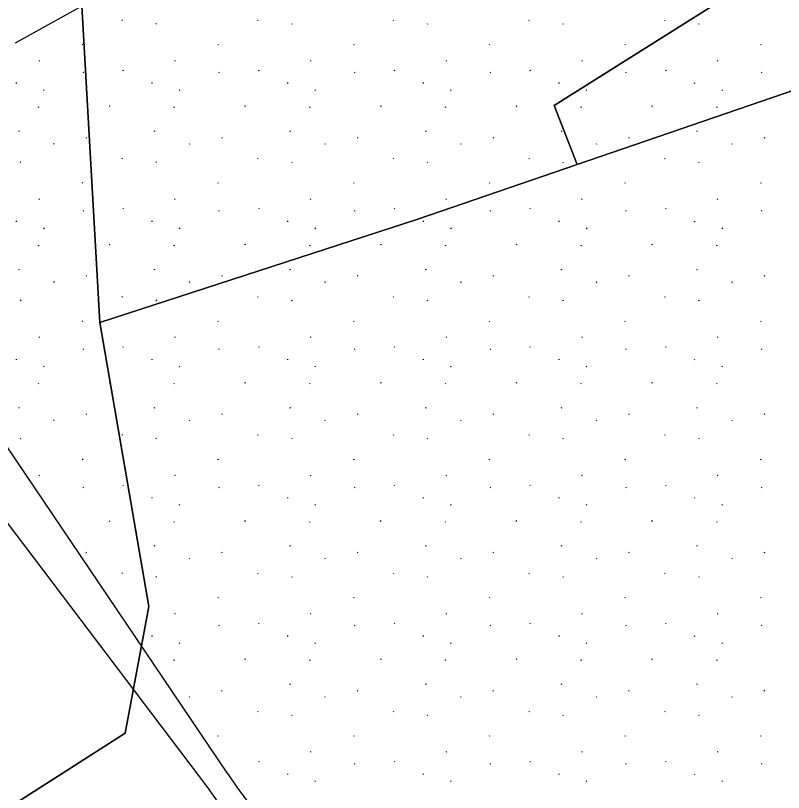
# Model space of a CAD drawing. Extents: x 419396 to 421519, y 4453567 to 4456767.
# Drawn here: x 420993.1 to 421040.27, y 4455012.35 to 4455060.06 of the extents above; entities that cross this region are included whole.
import ezdxf

# ---------------------------------------------------------------- set-up
doc = ezdxf.new("R2010")
doc.units = 0
for name, color, linetype in [('0_DÜZENLEME_SINIRI', 7, 'Continuous'), ('0_KADASTRO', 7, 'Continuous'), ('Level 41', 7, 'Continuous'), ('Level 62', 7, 'Continuous')]:
    doc.layers.add(name, color=color, linetype=linetype)

msp = doc.modelspace()

# ---------------------------------------------------------------- linework, layer by layer
at = {"layer": '0_DÜZENLEME_SINIRI'}
msp.add_lwpolyline([(421075.94, 4454970.4), (421040.2, 4454969.38), (421002.03, 4454964.64), (420974.46, 4454962.5), (420981.083, 4454995.989), (420988.55, 4455008.8), (420999.84, 4455016), (421001.29, 4455023.78), (420998.28, 4455041.22), (421017.81, 4455047.56), (421027.601, 4455050.918), (421048.72, 4455058.16)], dxfattribs=at)
at = {"layer": '0_KADASTRO'}
for p, q in [((421048.72, 4455058.16), (421027.601, 4455050.918)), ((421027.601, 4455050.918), (421017.81, 4455047.56)), ((421017.81, 4455047.56), (420998.28, 4455041.22)), ((420998.28, 4455041.22), (421001.29, 4455023.78)), ((421001.29, 4455023.78), (420999.84, 4455016))]:
    msp.add_line(p, q, dxfattribs=at)
for points in [[(420996.886, 4455065.718), (421010.35, 4455073.56), (421086.29, 4455103.11), (421093.21, 4455105.03), (421098.73, 4455104.23), (421101.63, 4455103.42), (421102.25, 4455102.19), (421103.58, 4455087.43), (421079.58, 4455088.15), (421026.19, 4455054.53), (421027.601, 4455050.918), (421017.81, 4455047.56), (420998.28, 4455041.22)], [(421026.19, 4455054.53), (421079.58, 4455088.15), (421103.58, 4455087.43), (421103.78, 4455087.42), (421103.73, 4455085.79), (421103.13, 4455066.043), (421087.66, 4455066.43), (421048.72, 4455058.16), (421027.601, 4455050.918)], [(420815.335, 4454933.733), (420821.44, 4454945.63), (420857.72, 4454971.51), (420910.15, 4455007.94), (420919.031, 4455014.756), (420941.72, 4455028.89), (420964.28, 4455044.57), (420996.886, 4455065.718), (420998.28, 4455041.22), (421001.29, 4455023.78), (420999.84, 4455016), (420988.55, 4455008.8), (420981.083, 4454995.989), (420959.673, 4454987.834), (420817.618, 4454932.806)]]:
    msp.add_lwpolyline(points, close=True, dxfattribs=at)
msp.add_lwpolyline([(420999.84, 4455016), (420988.55, 4455008.8), (420981.083, 4454995.989), (420974.46, 4454962.5)], dxfattribs=at)
at = {"layer": 'Level 41'}
for p, q in [((420999.63, 4455059.796), (420999.658, 4455059.752)), ((421007.962, 4455059.796), (421007.99, 4455059.752)), ((421016.294, 4455059.796), (421016.322, 4455059.752)), ((421024.627, 4455059.796), (421024.655, 4455059.752)), ((421032.959, 4455059.796), (421032.987, 4455059.752)), ((421001.719, 4455059.576), (421001.747, 4455059.532)), ((421010.051, 4455059.576), (421010.079, 4455059.532)), ((421018.383, 4455059.576), (421018.412, 4455059.532)), ((421026.716, 4455059.576), (421026.744, 4455059.532)), ((421035.048, 4455059.576), (421035.076, 4455059.532)), ((420997.194, 4455058.3), (420997.222, 4455058.256)), ((421005.526, 4455058.3), (421005.554, 4455058.256)), ((421013.858, 4455058.3), (421013.886, 4455058.256)), ((421022.191, 4455058.3), (421022.219, 4455058.256)), ((421030.523, 4455058.3), (421030.551, 4455058.256)), ((421038.855, 4455058.3), (421038.883, 4455058.256)), ((420994.573, 4455057.287), (420994.526, 4455057.264)), ((421002.905, 4455057.287), (421002.858, 4455057.264)), ((421011.237, 4455057.287), (421011.19, 4455057.264)), ((421019.569, 4455057.287), (421019.523, 4455057.264)), ((421027.902, 4455057.287), (421027.855, 4455057.264)), ((421036.234, 4455057.287), (421036.187, 4455057.264)), ((420997.276, 4455056.558), (420997.229, 4455056.535)), ((420999.684, 4455056.721), (420999.712, 4455056.677)), ((421005.608, 4455056.558), (421005.561, 4455056.535)), ((421008.017, 4455056.721), (421008.045, 4455056.677)), ((421013.94, 4455056.558), (421013.893, 4455056.535)), ((421016.349, 4455056.721), (421016.377, 4455056.677)), ((421022.272, 4455056.558), (421022.226, 4455056.535)), ((421024.681, 4455056.721), (421024.709, 4455056.677)), ((421030.605, 4455056.558), (421030.558, 4455056.535)), ((421033.013, 4455056.721), (421033.041, 4455056.677)), ((421038.937, 4455056.558), (421038.89, 4455056.535)), ((420993.152, 4455055.892), (420993.159, 4455055.943)), ((421001.484, 4455055.892), (421001.491, 4455055.943)), ((421009.816, 4455055.892), (421009.824, 4455055.943)), ((421018.148, 4455055.892), (421018.156, 4455055.943)), ((421026.481, 4455055.892), (421026.488, 4455055.943)), ((421034.813, 4455055.892), (421034.82, 4455055.943)), ((420994.825, 4455055.506), (420994.853, 4455055.462)), ((421003.157, 4455055.506), (421003.185, 4455055.462)), ((421011.49, 4455055.506), (421011.518, 4455055.462)), ((421019.822, 4455055.506), (421019.85, 4455055.462)), ((421028.154, 4455055.506), (421028.182, 4455055.462)), ((421036.486, 4455055.506), (421036.514, 4455055.462)), ((420994.518, 4455054.418), (420994.526, 4455054.47)), ((420998.885, 4455054.493), (420998.839, 4455054.47)), ((421002.851, 4455054.418), (421002.858, 4455054.47)), ((421007.218, 4455054.493), (421007.171, 4455054.47)), ((421011.183, 4455054.418), (421011.19, 4455054.47)), ((421015.55, 4455054.493), (421015.503, 4455054.47)), ((421019.515, 4455054.418), (421019.523, 4455054.47)), ((421023.882, 4455054.493), (421023.835, 4455054.47)), ((421027.847, 4455054.418), (421027.855, 4455054.47)), ((421032.214, 4455054.493), (421032.167, 4455054.47)), ((421036.179, 4455054.418), (421036.187, 4455054.47)), ((420993.317, 4455052.958), (420993.27, 4455052.936)), ((420997.458, 4455052.563), (420997.411, 4455052.541)), ((421001.649, 4455052.958), (421001.602, 4455052.936)), ((421005.79, 4455052.563), (421005.743, 4455052.541)), ((421009.981, 4455052.958), (421009.934, 4455052.936)), ((421014.122, 4455052.563), (421014.076, 4455052.541)), ((421018.313, 4455052.958), (421018.267, 4455052.936)), ((421022.455, 4455052.563), (421022.408, 4455052.541)), ((421026.646, 4455052.958), (421026.599, 4455052.936)), ((421030.787, 4455052.563), (421030.74, 4455052.541)), ((421034.978, 4455052.958), (421034.931, 4455052.936)), ((421039.119, 4455052.563), (421039.072, 4455052.541)), ((420995.432, 4455052.211), (420995.461, 4455052.167)), ((421003.765, 4455052.211), (421003.793, 4455052.167)), ((421012.097, 4455052.211), (421012.125, 4455052.167)), ((421020.429, 4455052.211), (421020.457, 4455052.167)), ((421028.761, 4455052.211), (421028.789, 4455052.167)), ((421037.093, 4455052.211), (421037.122, 4455052.167)), ((420999.63, 4455051.307), (420999.658, 4455051.264)), ((421007.962, 4455051.307), (421007.99, 4455051.264)), ((421016.294, 4455051.307), (421016.322, 4455051.264)), ((421024.627, 4455051.307), (421024.655, 4455051.264)), ((421032.959, 4455051.307), (421032.987, 4455051.264)), ((420993.387, 4455051.087), (420993.415, 4455051.043)), ((421001.719, 4455051.087), (421001.747, 4455051.043)), ((421010.051, 4455051.087), (421010.079, 4455051.043)), ((421018.383, 4455051.087), (421018.412, 4455051.043)), ((421026.716, 4455051.087), (421026.744, 4455051.043)), ((421035.048, 4455051.087), (421035.076, 4455051.043)), ((420997.194, 4455049.811), (420997.222, 4455049.768)), ((421005.526, 4455049.811), (421005.554, 4455049.768)), ((421013.858, 4455049.811), (421013.886, 4455049.768)), ((421022.191, 4455049.811), (421022.219, 4455049.768)), ((421030.523, 4455049.811), (421030.551, 4455049.768)), ((421038.855, 4455049.811), (421038.883, 4455049.768)), ((420994.573, 4455048.798), (420994.526, 4455048.775)), ((421002.905, 4455048.798), (421002.858, 4455048.775)), ((421011.237, 4455048.798), (421011.19, 4455048.775)), ((421019.569, 4455048.798), (421019.523, 4455048.775)), ((421027.902, 4455048.798), (421027.855, 4455048.775)), ((421036.234, 4455048.798), (421036.187, 4455048.775)), ((420997.276, 4455048.069), (420997.229, 4455048.046)), ((420999.684, 4455048.232), (420999.712, 4455048.188)), ((421005.608, 4455048.069), (421005.561, 4455048.046)), ((421008.017, 4455048.232), (421008.045, 4455048.188)), ((421013.94, 4455048.069), (421013.893, 4455048.046)), ((421016.349, 4455048.232), (421016.377, 4455048.188)), ((421022.272, 4455048.069), (421022.226, 4455048.046)), ((421024.681, 4455048.232), (421024.709, 4455048.188)), ((421030.605, 4455048.069), (421030.558, 4455048.046)), ((421033.013, 4455048.232), (421033.041, 4455048.188)), ((421038.937, 4455048.069), (421038.89, 4455048.046)), ((420993.152, 4455047.403), (420993.159, 4455047.454)), ((421001.484, 4455047.403), (421001.491, 4455047.454)), ((421009.816, 4455047.403), (421009.824, 4455047.454)), ((421018.148, 4455047.403), (421018.156, 4455047.454)), ((421026.481, 4455047.403), (421026.488, 4455047.454)), ((421034.813, 4455047.403), (421034.82, 4455047.454)), ((420994.825, 4455047.017), (420994.853, 4455046.974)), ((421003.157, 4455047.017), (421003.185, 4455046.974)), ((421011.49, 4455047.017), (421011.518, 4455046.974)), ((421019.822, 4455047.017), (421019.85, 4455046.974)), ((421028.154, 4455047.017), (421028.182, 4455046.974)), ((421036.486, 4455047.017), (421036.514, 4455046.974)), ((420994.518, 4455045.93), (420994.526, 4455045.981)), ((420998.885, 4455046.004), (420998.839, 4455045.981)), ((421002.851, 4455045.93), (421002.858, 4455045.981)), ((421007.218, 4455046.004), (421007.171, 4455045.981)), ((421011.183, 4455045.93), (421011.19, 4455045.981)), ((421015.55, 4455046.004), (421015.503, 4455045.981)), ((421019.515, 4455045.93), (421019.523, 4455045.981)), ((421023.882, 4455046.004), (421023.835, 4455045.981)), ((421027.847, 4455045.93), (421027.855, 4455045.981)), ((421032.214, 4455046.004), (421032.167, 4455045.981)), ((421036.179, 4455045.93), (421036.187, 4455045.981)), ((420993.317, 4455044.47), (420993.27, 4455044.447)), ((421001.649, 4455044.47), (421001.602, 4455044.447)), ((421009.981, 4455044.47), (421009.934, 4455044.447)), ((421018.313, 4455044.47), (421018.267, 4455044.447)), ((421026.646, 4455044.47), (421026.599, 4455044.447)), ((421034.978, 4455044.47), (421034.931, 4455044.447)), ((420997.458, 4455044.075), (420997.411, 4455044.052)), ((421005.79, 4455044.075), (421005.743, 4455044.052)), ((421014.122, 4455044.075), (421014.076, 4455044.052)), ((421022.455, 4455044.075), (421022.408, 4455044.052)), ((421030.787, 4455044.075), (421030.74, 4455044.052)), ((421039.119, 4455044.075), (421039.072, 4455044.052)), ((420995.432, 4455043.722), (420995.461, 4455043.678)), ((421003.765, 4455043.722), (421003.793, 4455043.678)), ((421012.097, 4455043.722), (421012.125, 4455043.678)), ((421020.429, 4455043.722), (421020.457, 4455043.678)), ((421028.761, 4455043.722), (421028.789, 4455043.678)), ((421037.093, 4455043.722), (421037.122, 4455043.678)), ((420993.387, 4455042.598), (420993.415, 4455042.554)), ((420999.63, 4455042.818), (420999.658, 4455042.775)), ((421001.719, 4455042.598), (421001.747, 4455042.554)), ((421007.962, 4455042.818), (421007.99, 4455042.775)), ((421010.051, 4455042.598), (421010.079, 4455042.554)), ((421016.294, 4455042.818), (421016.322, 4455042.775)), ((421018.383, 4455042.598), (421018.412, 4455042.554)), ((421024.627, 4455042.818), (421024.655, 4455042.775)), ((421026.716, 4455042.598), (421026.744, 4455042.554)), ((421032.959, 4455042.818), (421032.987, 4455042.775)), ((421035.048, 4455042.598), (421035.076, 4455042.554)), ((420997.194, 4455041.322), (420997.222, 4455041.279)), ((421005.526, 4455041.322), (421005.554, 4455041.279)), ((421013.858, 4455041.322), (421013.886, 4455041.279)), ((421022.191, 4455041.322), (421022.219, 4455041.279)), ((421030.523, 4455041.322), (421030.551, 4455041.279)), ((421038.855, 4455041.322), (421038.883, 4455041.279)), ((420994.573, 4455040.309), (420994.526, 4455040.286)), ((421002.905, 4455040.309), (421002.858, 4455040.286)), ((421011.237, 4455040.309), (421011.19, 4455040.286)), ((421019.569, 4455040.309), (421019.523, 4455040.286)), ((421027.902, 4455040.309), (421027.855, 4455040.286)), ((421036.234, 4455040.309), (421036.187, 4455040.286)), ((420999.684, 4455039.743), (420999.712, 4455039.7)), ((421008.017, 4455039.743), (421008.045, 4455039.7)), ((421016.349, 4455039.743), (421016.377, 4455039.7)), ((421024.681, 4455039.743), (421024.709, 4455039.7)), ((421033.013, 4455039.743), (421033.041, 4455039.7)), ((420997.276, 4455039.58), (420997.229, 4455039.557)), ((421005.608, 4455039.58), (421005.561, 4455039.557)), ((421013.94, 4455039.58), (421013.893, 4455039.557)), ((421022.272, 4455039.58), (421022.226, 4455039.557)), ((421030.605, 4455039.58), (421030.558, 4455039.557)), ((421038.937, 4455039.58), (421038.89, 4455039.557)), ((420993.152, 4455038.914), (420993.159, 4455038.965)), ((421001.484, 4455038.914), (421001.491, 4455038.965)), ((421009.816, 4455038.914), (421009.824, 4455038.965)), ((421018.148, 4455038.914), (421018.156, 4455038.965)), ((421026.481, 4455038.914), (421026.488, 4455038.965)), ((421034.813, 4455038.914), (421034.82, 4455038.965)), ((420994.825, 4455038.528), (420994.853, 4455038.485)), ((421003.157, 4455038.528), (421003.185, 4455038.485)), ((421011.49, 4455038.528), (421011.518, 4455038.485)), ((421019.822, 4455038.528), (421019.85, 4455038.485)), ((421028.154, 4455038.528), (421028.182, 4455038.485)), ((421036.486, 4455038.528), (421036.514, 4455038.485)), ((420994.518, 4455037.441), (420994.526, 4455037.492)), ((420998.885, 4455037.515), (420998.839, 4455037.492)), ((421002.851, 4455037.441), (421002.858, 4455037.492)), ((421007.218, 4455037.515), (421007.171, 4455037.492)), ((421011.183, 4455037.441), (421011.19, 4455037.492)), ((421015.55, 4455037.515), (421015.503, 4455037.492)), ((421019.515, 4455037.441), (421019.523, 4455037.492)), ((421023.882, 4455037.515), (421023.835, 4455037.492)), ((421027.847, 4455037.441), (421027.855, 4455037.492)), ((421032.214, 4455037.515), (421032.167, 4455037.492)), ((421036.179, 4455037.441), (421036.187, 4455037.492)), ((420993.317, 4455035.981), (420993.27, 4455035.958)), ((421001.649, 4455035.981), (421001.602, 4455035.958)), ((421009.981, 4455035.981), (421009.934, 4455035.958)), ((421018.313, 4455035.981), (421018.267, 4455035.958)), ((421026.646, 4455035.981), (421026.599, 4455035.958)), ((421034.978, 4455035.981), (421034.931, 4455035.958)), ((420997.458, 4455035.586), (420997.411, 4455035.563)), ((421005.79, 4455035.586), (421005.743, 4455035.563)), ((421014.122, 4455035.586), (421014.076, 4455035.563)), ((421022.455, 4455035.586), (421022.408, 4455035.563)), ((421030.787, 4455035.586), (421030.74, 4455035.563)), ((421039.119, 4455035.586), (421039.072, 4455035.563)), ((420995.432, 4455035.233), (420995.461, 4455035.189)), ((421003.765, 4455035.233), (421003.793, 4455035.189)), ((421012.097, 4455035.233), (421012.125, 4455035.189)), ((421020.429, 4455035.233), (421020.457, 4455035.189)), ((421028.761, 4455035.233), (421028.789, 4455035.189)), ((421037.093, 4455035.233), (421037.122, 4455035.189)), ((420993.387, 4455034.109), (420993.415, 4455034.065)), ((420999.63, 4455034.33), (420999.658, 4455034.286)), ((421001.719, 4455034.109), (421001.747, 4455034.065)), ((421007.962, 4455034.33), (421007.99, 4455034.286)), ((421010.051, 4455034.109), (421010.079, 4455034.065)), ((421016.294, 4455034.33), (421016.322, 4455034.286)), ((421018.383, 4455034.109), (421018.412, 4455034.065)), ((421024.627, 4455034.33), (421024.655, 4455034.286)), ((421026.716, 4455034.109), (421026.744, 4455034.065)), ((421032.959, 4455034.33), (421032.987, 4455034.286)), ((421035.048, 4455034.109), (421035.076, 4455034.065)), ((420997.194, 4455032.834), (420997.222, 4455032.79)), ((421005.526, 4455032.834), (421005.554, 4455032.79)), ((421013.858, 4455032.834), (421013.886, 4455032.79)), ((421022.191, 4455032.834), (421022.219, 4455032.79)), ((421030.523, 4455032.834), (421030.551, 4455032.79)), ((421038.855, 4455032.834), (421038.883, 4455032.79)), ((420994.573, 4455031.82), (420994.526, 4455031.797)), ((421002.905, 4455031.82), (421002.858, 4455031.797)), ((421011.237, 4455031.82), (421011.19, 4455031.797)), ((421019.569, 4455031.82), (421019.523, 4455031.797)), ((421027.902, 4455031.82), (421027.855, 4455031.797)), ((421036.234, 4455031.82), (421036.187, 4455031.797)), ((420997.276, 4455031.091), (420997.229, 4455031.068)), ((420999.684, 4455031.254), (420999.712, 4455031.211)), ((421005.608, 4455031.091), (421005.561, 4455031.068)), ((421008.017, 4455031.254), (421008.045, 4455031.211)), ((421013.94, 4455031.091), (421013.893, 4455031.068)), ((421016.349, 4455031.254), (421016.377, 4455031.211)), ((421022.272, 4455031.091), (421022.226, 4455031.068)), ((421024.681, 4455031.254), (421024.709, 4455031.211)), ((421030.605, 4455031.091), (421030.558, 4455031.068)), ((421033.013, 4455031.254), (421033.041, 4455031.211)), ((421038.937, 4455031.091), (421038.89, 4455031.068)), ((421001.484, 4455030.425), (421001.491, 4455030.477)), ((421009.816, 4455030.425), (421009.824, 4455030.477)), ((421018.148, 4455030.425), (421018.156, 4455030.477)), ((421026.481, 4455030.425), (421026.488, 4455030.477)), ((421034.813, 4455030.425), (421034.82, 4455030.477)), ((421003.157, 4455030.04), (421003.185, 4455029.996)), ((421011.49, 4455030.04), (421011.518, 4455029.996)), ((421019.822, 4455030.04), (421019.85, 4455029.996)), ((421028.154, 4455030.04), (421028.182, 4455029.996)), ((421036.486, 4455030.04), (421036.514, 4455029.996)), ((420998.885, 4455029.026), (420998.839, 4455029.003)), ((421002.851, 4455028.952), (421002.858, 4455029.003)), ((421007.218, 4455029.026), (421007.171, 4455029.003)), ((421011.183, 4455028.952), (421011.19, 4455029.003)), ((421015.55, 4455029.026), (421015.503, 4455029.003)), ((421019.515, 4455028.952), (421019.523, 4455029.003)), ((421023.882, 4455029.026), (421023.835, 4455029.003)), ((421027.847, 4455028.952), (421027.855, 4455029.003)), ((421032.214, 4455029.026), (421032.167, 4455029.003)), ((421036.179, 4455028.952), (421036.187, 4455029.003)), ((421001.649, 4455027.492), (421001.602, 4455027.469)), ((421009.981, 4455027.492), (421009.934, 4455027.469)), ((421018.313, 4455027.492), (421018.267, 4455027.469)), ((421026.646, 4455027.492), (421026.599, 4455027.469)), ((421034.978, 4455027.492), (421034.931, 4455027.469)), ((420997.458, 4455027.097), (420997.411, 4455027.074)), ((421005.79, 4455027.097), (421005.743, 4455027.074)), ((421014.122, 4455027.097), (421014.076, 4455027.074)), ((421022.455, 4455027.097), (421022.408, 4455027.074)), ((421030.787, 4455027.097), (421030.74, 4455027.074)), ((421039.119, 4455027.097), (421039.072, 4455027.074)), ((421003.765, 4455026.744), (421003.793, 4455026.7)), ((421012.097, 4455026.744), (421012.125, 4455026.7)), ((421020.429, 4455026.744), (421020.457, 4455026.7)), ((421028.761, 4455026.744), (421028.789, 4455026.7)), ((421037.093, 4455026.744), (421037.122, 4455026.7)), ((420999.63, 4455025.841), (420999.658, 4455025.797)), ((421007.962, 4455025.841), (421007.99, 4455025.797)), ((421016.294, 4455025.841), (421016.322, 4455025.797)), ((421024.627, 4455025.841), (421024.655, 4455025.797)), ((421032.959, 4455025.841), (421032.987, 4455025.797)), ((421001.719, 4455025.62), (421001.747, 4455025.577)), ((421010.051, 4455025.62), (421010.079, 4455025.577)), ((421018.383, 4455025.62), (421018.412, 4455025.577)), ((421026.716, 4455025.62), (421026.744, 4455025.577)), ((421035.048, 4455025.62), (421035.076, 4455025.577)), ((421005.526, 4455024.345), (421005.554, 4455024.301)), ((421013.858, 4455024.345), (421013.886, 4455024.301)), ((421022.191, 4455024.345), (421022.219, 4455024.301)), ((421030.523, 4455024.345), (421030.551, 4455024.301)), ((421038.855, 4455024.345), (421038.883, 4455024.301)), ((421002.905, 4455023.331), (421002.858, 4455023.308)), ((421011.237, 4455023.331), (421011.19, 4455023.308)), ((421019.569, 4455023.331), (421019.523, 4455023.308)), ((421027.902, 4455023.331), (421027.855, 4455023.308)), ((421036.234, 4455023.331), (421036.187, 4455023.308)), ((421005.608, 4455022.602), (421005.561, 4455022.579)), ((421008.017, 4455022.766), (421008.045, 4455022.722)), ((421013.94, 4455022.602), (421013.893, 4455022.579)), ((421016.349, 4455022.766), (421016.377, 4455022.722)), ((421022.272, 4455022.602), (421022.226, 4455022.579)), ((421024.681, 4455022.766), (421024.709, 4455022.722)), ((421030.605, 4455022.602), (421030.558, 4455022.579)), ((421033.013, 4455022.766), (421033.041, 4455022.722)), ((421038.937, 4455022.602), (421038.89, 4455022.579)), ((421001.484, 4455021.937), (421001.491, 4455021.988)), ((421003.157, 4455021.551), (421003.185, 4455021.507)), ((421009.816, 4455021.937), (421009.824, 4455021.988)), ((421011.49, 4455021.551), (421011.518, 4455021.507)), ((421018.148, 4455021.937), (421018.156, 4455021.988)), ((421019.822, 4455021.551), (421019.85, 4455021.507)), ((421026.481, 4455021.937), (421026.488, 4455021.988)), ((421028.154, 4455021.551), (421028.182, 4455021.507)), ((421034.813, 4455021.937), (421034.82, 4455021.988)), ((421036.486, 4455021.551), (421036.514, 4455021.507)), ((421002.851, 4455020.463), (421002.858, 4455020.514)), ((421007.218, 4455020.537), (421007.171, 4455020.514)), ((421011.183, 4455020.463), (421011.19, 4455020.514)), ((421015.55, 4455020.537), (421015.503, 4455020.514)), ((421019.515, 4455020.463), (421019.523, 4455020.514)), ((421023.882, 4455020.537), (421023.835, 4455020.514)), ((421027.847, 4455020.463), (421027.855, 4455020.514)), ((421032.214, 4455020.537), (421032.167, 4455020.514)), ((421036.179, 4455020.463), (421036.187, 4455020.514)), ((421009.981, 4455019.003), (421009.934, 4455018.98)), ((421018.313, 4455019.003), (421018.267, 4455018.98)), ((421026.646, 4455019.003), (421026.599, 4455018.98)), ((421034.978, 4455019.003), (421034.931, 4455018.98)), ((421003.765, 4455018.255), (421003.793, 4455018.212)), ((421005.79, 4455018.608), (421005.743, 4455018.585)), ((421012.097, 4455018.255), (421012.125, 4455018.212)), ((421014.122, 4455018.608), (421014.076, 4455018.585)), ((421020.429, 4455018.255), (421020.457, 4455018.212)), ((421022.455, 4455018.608), (421022.408, 4455018.585)), ((421028.761, 4455018.255), (421028.789, 4455018.212)), ((421030.787, 4455018.608), (421030.74, 4455018.585)), ((421037.093, 4455018.255), (421037.122, 4455018.212)), ((421039.119, 4455018.608), (421039.072, 4455018.585)), ((421007.962, 4455017.352), (421007.99, 4455017.308)), ((421016.294, 4455017.352), (421016.322, 4455017.308)), ((421024.627, 4455017.352), (421024.655, 4455017.308)), ((421032.959, 4455017.352), (421032.987, 4455017.308)), ((421010.051, 4455017.132), (421010.079, 4455017.088)), ((421018.383, 4455017.132), (421018.412, 4455017.088)), ((421026.716, 4455017.132), (421026.744, 4455017.088)), ((421035.048, 4455017.132), (421035.076, 4455017.088)), ((421005.526, 4455015.856), (421005.554, 4455015.812)), ((421013.858, 4455015.856), (421013.886, 4455015.812)), ((421022.191, 4455015.856), (421022.219, 4455015.812)), ((421030.523, 4455015.856), (421030.551, 4455015.812)), ((421038.855, 4455015.856), (421038.883, 4455015.812)), ((421011.237, 4455014.843), (421011.19, 4455014.82)), ((421019.569, 4455014.843), (421019.523, 4455014.82)), ((421027.902, 4455014.843), (421027.855, 4455014.82)), ((421036.234, 4455014.843), (421036.187, 4455014.82)), ((421008.017, 4455014.277), (421008.045, 4455014.233)), ((421013.94, 4455014.114), (421013.893, 4455014.091)), ((421016.349, 4455014.277), (421016.377, 4455014.233)), ((421022.272, 4455014.114), (421022.226, 4455014.091)), ((421024.681, 4455014.277), (421024.709, 4455014.233)), ((421030.605, 4455014.114), (421030.558, 4455014.091)), ((421033.013, 4455014.277), (421033.041, 4455014.233)), ((421038.937, 4455014.114), (421038.89, 4455014.091)), ((421009.816, 4455013.448), (421009.824, 4455013.499)), ((421018.148, 4455013.448), (421018.156, 4455013.499)), ((421026.481, 4455013.448), (421026.488, 4455013.499)), ((421034.813, 4455013.448), (421034.82, 4455013.499)), ((421011.49, 4455013.062), (421011.518, 4455013.018)), ((421019.822, 4455013.062), (421019.85, 4455013.018)), ((421028.154, 4455013.062), (421028.182, 4455013.018)), ((421036.486, 4455013.062), (421036.514, 4455013.018))]:
    msp.add_line(p, q, dxfattribs=at)
at = {"layer": 'Level 62'}
for p, q in [((420993.098, 4455058.384), (421020.569, 4455073.731)), ((420974.713, 4455052.439), (421004.887, 4455012.661)), ((421006.13, 4455013.501), (420980.751, 4455051.091))]:
    msp.add_line(p, q, dxfattribs=at)
for centre, radius, start, end in [((421040.94, 4455037.002), 43.5, 214.0254, 119.0131), ((421040.94, 4455037.002), 42, 214.0254, 119.0131), ((421040.997, 4455037.034), 64.5, 247.16918, 5.77573), ((421040.997, 4455037.034), 63, 247.16918, 5.77573), ((421040.997, 4455037.034), 56, 247.1692, 5.7757)]:
    msp.add_arc(centre, radius, start, end, dxfattribs=at)

doc.saveas('drawing.dxf')
